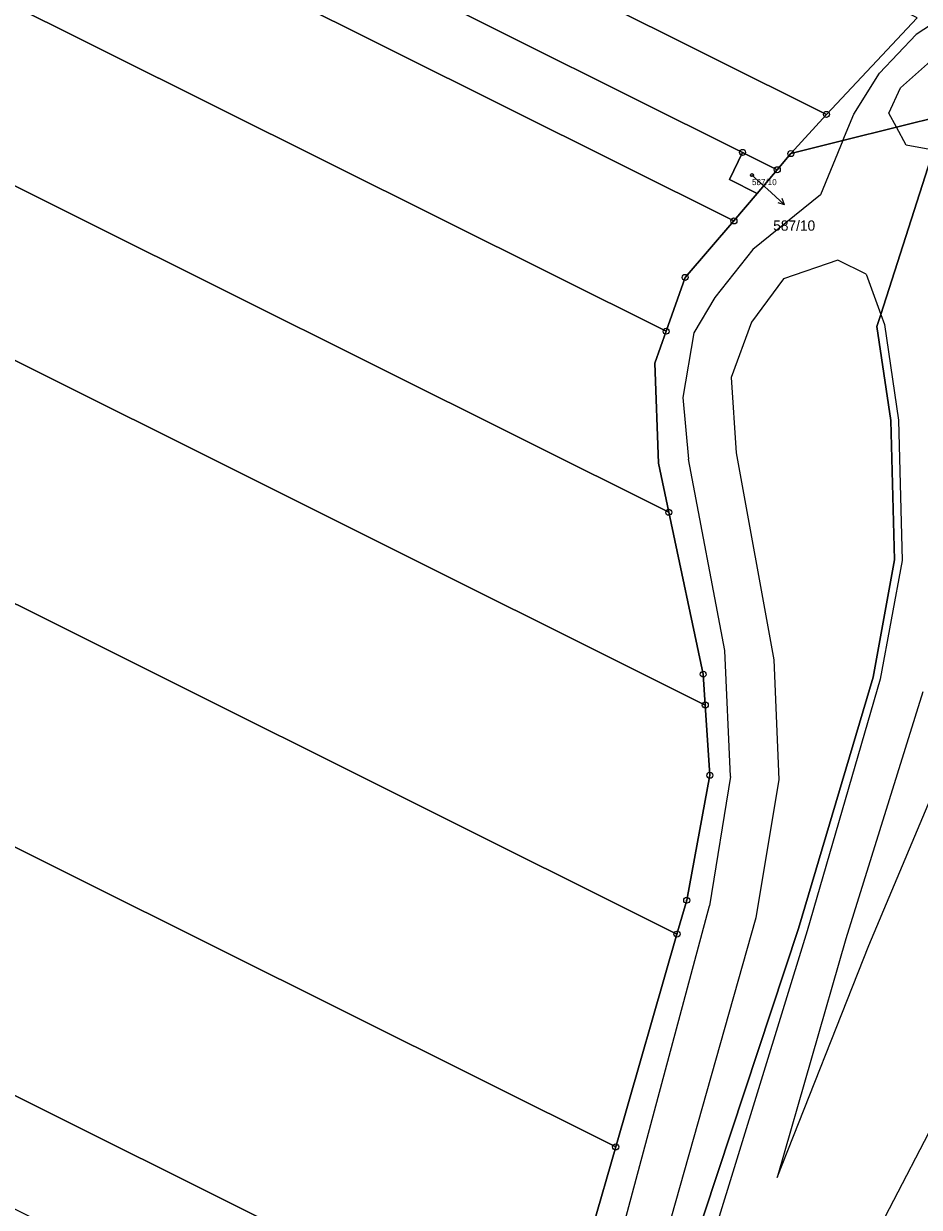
# Model space of a CAD drawing. Extents: x -761891 to -756141, y -1178507 to -1171885.
# Drawn here: x -759723.4 to -759575, y -1174313.5 to -1174117.3 of the extents above; entities that cross this region are included whole.
import ezdxf

# ---------------------------------------------------------------- set-up
doc = ezdxf.new("R2010")
doc.units = 0
for name, color, linetype in [('Definiční body', 7, 'Continuous'), ('Hranice parcel', 7, 'Continuous'), ('Parcelní čísla', 7, 'Continuous'), ('Polygon parcely', 7, 'Continuous'), ('Pop  PČ popisy', 7, 'Continuous'), ('Vnitřní kresba', 7, 'Continuous'), ('Značky bodu BP', 7, 'Continuous')]:
    doc.layers.add(name, color=color, linetype=linetype)

msp = doc.modelspace()

# ---------------------------------------------------------------- linework, layer by layer
at = {"layer": 'Definiční body'}
msp.add_circle((-759602.73, -1174142.4), 0.25, dxfattribs=at)
at = {"layer": 'Hranice parcel'}
for p, q in [((-759575.36, -1174116.32), (-759590.39, -1174132.33)), ((-759590.39, -1174132.33), (-759596.29, -1174138.83)), ((-759604.29, -1174138.63), (-759598.54, -1174141.5)), ((-759596.29, -1174138.83), (-759598.54, -1174141.5)), ((-759598.54, -1174141.5), (-759601.86, -1174145.43)), ((-759601.86, -1174145.43), (-759605.72, -1174150)), ((-759615.15, -1174268.19), (-759625.31, -1174303.46))]:
    msp.add_line(p, q, dxfattribs=at)
for points in [[(-759605.72, -1174150), (-759719.4, -1174093.26), (-759833.41, -1174036.35), (-759995.74, -1173965.36), (-760162.99, -1173892.22), (-760320.04, -1173823.54)], [(-760325.84, -1173844.38), (-760170.33, -1173912.39), (-760004.6, -1173984.87), (-759841.5, -1174056.2), (-759729.11, -1174112.29), (-759616.95, -1174168.27)], [(-760326.9, -1173872.59), (-760179.48, -1173937.06), (-760015.46, -1174008.79), (-759859.42, -1174077.03), (-759738.09, -1174137.59), (-759616.51, -1174198.27)], [(-759610.47, -1174230.22), (-759736.89, -1174167.12), (-759863.28, -1174104.04), (-760026.18, -1174032.8), (-760188.69, -1173961.73), (-760333.25, -1173898.51)], [(-759615.15, -1174268.19), (-759746.38, -1174202.68), (-759877.56, -1174137.2), (-760041.12, -1174065.67), (-760201.25, -1173995.64), (-760347.8, -1173931.55)], [(-759625.31, -1174303.46), (-759758.85, -1174236.81), (-759892.38, -1174170.16), (-760056.46, -1174098.4), (-760213.61, -1174029.67), (-760373.71, -1173959.65)], [(-759866.64, -1173997.1), (-759871.52, -1174007.85), (-759829.37, -1174026.28), (-759716.84, -1174082.45), (-759604.29, -1174138.63)], [(-759866.64, -1173997.1), (-759823.62, -1174015.92), (-759707.21, -1174074.02), (-759590.39, -1174132.33)], [(-760281.46, -1174040.19), (-760151.91, -1174096.85), (-760023.57, -1174152.98), (-759908.38, -1174203.36), (-759772.17, -1174271.34), (-759635.67, -1174339.47)], [(-759570.77, -1174132.45), (-759572.65, -1174138.29), (-759581.39, -1174165.5), (-759582.02, -1174167.47), (-759579.72, -1174183.08), (-759579.13, -1174206.17), (-759582.66, -1174225.58), (-759595.04, -1174267.27), (-759617.33, -1174334.76), (-759635.3, -1174395.44), (-759649.04, -1174433.65), (-759663.27, -1174468.65), (-759684.37, -1174520.36), (-759705.78, -1174571.46), (-759727.99, -1174624.53), (-759741.75, -1174661.48), (-759749.45, -1174682.15)], [(-759596.29, -1174138.83), (-759587.67, -1174136.68), (-759578.8, -1174134.46), (-759570.77, -1174132.45)], [(-759601.86, -1174145.43), (-759606.43, -1174143.15), (-759604.29, -1174138.63)], [(-759605.72, -1174150), (-759613.8, -1174159.35), (-759616.95, -1174168.27)], [(-759616.95, -1174168.27), (-759618.82, -1174173.57), (-759618.23, -1174190.16), (-759616.51, -1174198.27)], [(-759616.51, -1174198.27), (-759610.81, -1174225.11), (-759610.47, -1174230.22)], [(-759610.47, -1174230.22), (-759609.71, -1174241.86), (-759613.53, -1174262.57), (-759615.15, -1174268.19)], [(-759625.31, -1174303.46), (-759633.13, -1174330.61), (-759635.67, -1174339.47)]]:
    msp.add_lwpolyline(points, dxfattribs=at)
at = {"layer": 'Polygon parcely'}
for points in [[(-759351.91, -1173688.97), (-759395.21, -1173795.73), (-759436.43, -1173891.92), (-759462.16, -1173963.67), (-759475.52, -1173987.59), (-759490.94, -1174019.15), (-759505.89, -1174048.76), (-759525.97, -1174080.96), (-759546.06, -1174111.39), (-759570.77, -1174132.45), (-759572.65, -1174138.29), (-759581.39, -1174165.5)], [(-759575.36, -1174116.32), (-759590.39, -1174132.33), (-759596.29, -1174138.83), (-759587.67, -1174136.68), (-759578.8, -1174134.46), (-759570.77, -1174132.45), (-759546.06, -1174111.39)], [(-759727.99, -1174624.53), (-759705.78, -1174571.46), (-759684.37, -1174520.36), (-759663.27, -1174468.65), (-759649.04, -1174433.65), (-759635.3, -1174395.44), (-759617.33, -1174334.76), (-759595.04, -1174267.27), (-759582.66, -1174225.58), (-759579.13, -1174206.17), (-759579.72, -1174183.08), (-759582.02, -1174167.47), (-759581.39, -1174165.5), (-759572.65, -1174138.29), (-759570.77, -1174132.45), (-759578.8, -1174134.46), (-759587.67, -1174136.68), (-759596.29, -1174138.83), (-759598.54, -1174141.5), (-759601.86, -1174145.43), (-759605.72, -1174150), (-759613.8, -1174159.35), (-759616.95, -1174168.27)], [(-759581.39, -1174165.5), (-759582.02, -1174167.47), (-759579.72, -1174183.08), (-759579.13, -1174206.17), (-759582.66, -1174225.58), (-759595.04, -1174267.27), (-759617.33, -1174334.76), (-759635.3, -1174395.44), (-759649.04, -1174433.65), (-759663.27, -1174468.65), (-759684.37, -1174520.36), (-759705.78, -1174571.46), (-759727.99, -1174624.53)], [(-759616.95, -1174168.27), (-759618.82, -1174173.57), (-759618.23, -1174190.16), (-759616.51, -1174198.27), (-759610.81, -1174225.11), (-759610.47, -1174230.22), (-759609.71, -1174241.86), (-759613.53, -1174262.57), (-759615.15, -1174268.19), (-759625.31, -1174303.46), (-759633.13, -1174330.61), (-759635.67, -1174339.47), (-759640.39, -1174355.95), (-759644.84, -1174371.48), (-759650.07, -1174389.72), (-759657.46, -1174409.52), (-759661.42, -1174420.13), (-759666.77, -1174433.77), (-759674.13, -1174451.66), (-759698.68, -1174513.97), (-759720.43, -1174566.15), (-759742.91, -1174619.96)]]:
    msp.add_lwpolyline(points, dxfattribs=at)
for points in [[(-759866.64, -1173997.1), (-759823.62, -1174015.92), (-759707.21, -1174074.02), (-759590.39, -1174132.33), (-759575.36, -1174116.32), (-759695, -1174056.62), (-759815.05, -1173996.72), (-759977.74, -1173925.57), (-760147.86, -1173851.17), (-760310.39, -1173780.09), (-760314.96, -1173801.04), (-760155.1, -1173870.95), (-759986.37, -1173944.74)], [(-759601.86, -1174145.43), (-759606.43, -1174143.15), (-759604.29, -1174138.63), (-759716.84, -1174082.45), (-759829.37, -1174026.28), (-759871.52, -1174007.85), (-759866.64, -1173997.1), (-759986.37, -1173944.74), (-760155.1, -1173870.95), (-760314.96, -1173801.04), (-760318.47, -1173818.43), (-760320.04, -1173823.54), (-760162.99, -1173892.22), (-759995.74, -1173965.36), (-759833.41, -1174036.35), (-759719.4, -1174093.26), (-759605.72, -1174150)], [(-759995.74, -1173965.36), (-760162.99, -1173892.22), (-760320.04, -1173823.54), (-760324.85, -1173839.18), (-760325.84, -1173844.38), (-760170.33, -1173912.39), (-760004.6, -1173984.87), (-759841.5, -1174056.2), (-759729.11, -1174112.29), (-759616.95, -1174168.27), (-759613.8, -1174159.35), (-759605.72, -1174150), (-759719.4, -1174093.26), (-759833.41, -1174036.35)], [(-759738.09, -1174137.59), (-759616.51, -1174198.27), (-759618.23, -1174190.16), (-759618.82, -1174173.57), (-759616.95, -1174168.27), (-759729.11, -1174112.29), (-759841.5, -1174056.2), (-760004.6, -1173984.87), (-760170.33, -1173912.39), (-760325.84, -1173844.38), (-760326.94, -1173850.11), (-760327.29, -1173860.98), (-760326.9, -1173872.59), (-760179.48, -1173937.06), (-760015.46, -1174008.79), (-759859.42, -1174077.03)], [(-759610.47, -1174230.22), (-759610.81, -1174225.11), (-759616.51, -1174198.27), (-759738.09, -1174137.59), (-759859.42, -1174077.03), (-760015.46, -1174008.79), (-760179.48, -1173937.06), (-760326.9, -1173872.59), (-760326.83, -1173874.81), (-760326.98, -1173879.02), (-760329.75, -1173889.49), (-760333.25, -1173898.51), (-760188.69, -1173961.73), (-760026.18, -1174032.8), (-759863.28, -1174104.04), (-759736.89, -1174167.12)], [(-759736.89, -1174167.12), (-759863.28, -1174104.04), (-760026.18, -1174032.8), (-760188.69, -1173961.73), (-760333.25, -1173898.51), (-760341.29, -1173919.22), (-760347.8, -1173931.55), (-760201.25, -1173995.64), (-760041.12, -1174065.67), (-759877.56, -1174137.2), (-759746.38, -1174202.68), (-759615.15, -1174268.19), (-759613.53, -1174262.57), (-759609.71, -1174241.86), (-759610.47, -1174230.22)], [(-759746.38, -1174202.68), (-759877.56, -1174137.2), (-760041.12, -1174065.67), (-760201.25, -1173995.64), (-760347.8, -1173931.55), (-760349.01, -1173933.85), (-760356.99, -1173943.69), (-760373.71, -1173959.65), (-760213.61, -1174029.67), (-760056.46, -1174098.4), (-759892.38, -1174170.16), (-759758.85, -1174236.81), (-759625.31, -1174303.46), (-759615.15, -1174268.19)], [(-760023.57, -1174152.98), (-759908.38, -1174203.36), (-759772.17, -1174271.34), (-759635.67, -1174339.47), (-759633.13, -1174330.61), (-759625.31, -1174303.46), (-759758.85, -1174236.81), (-759892.38, -1174170.16), (-760056.46, -1174098.4), (-760213.61, -1174029.67), (-760373.71, -1173959.65), (-760376.76, -1173962.56), (-760394.41, -1173973.97), (-760414.81, -1173981.87), (-760281.46, -1174040.19), (-760151.91, -1174096.85)], [(-759716.84, -1174082.45), (-759604.29, -1174138.63), (-759598.54, -1174141.5), (-759596.29, -1174138.83), (-759590.39, -1174132.33), (-759707.21, -1174074.02), (-759823.62, -1174015.92), (-759866.64, -1173997.1), (-759871.52, -1174007.85), (-759829.37, -1174026.28)], [(-759640.39, -1174355.95), (-759635.67, -1174339.47), (-759772.17, -1174271.34), (-759908.38, -1174203.36), (-760023.57, -1174152.98), (-760151.91, -1174096.85), (-760281.46, -1174040.19), (-760272.17, -1174063.64), (-760150.48, -1174116.86), (-760020.74, -1174173.6), (-759899.46, -1174226.64), (-759769.77, -1174291.37)], [(-759601.86, -1174145.43), (-759598.54, -1174141.5), (-759604.29, -1174138.63), (-759606.43, -1174143.15)]]:
    msp.add_lwpolyline(points, close=True, dxfattribs=at)
at = {"layer": 'Pop  PČ popisy'}
for p, q in [((-759602.73, -1174142.4), (-759599.55, -1174145.29)), ((-759599.55, -1174145.29), (-759597.32, -1174147.3)), ((-759597.32, -1174147.3), (-759598.4, -1174147)), ((-759597.32, -1174147.3), (-759597.73, -1174146.26))]:
    msp.add_line(p, q, dxfattribs=at)
at = {"layer": 'Vnitřní kresba'}
for p, q in [((-759553.09, -1174104.53), (-759575.52, -1174119.07)), ((-759581.58, -1174125.53), (-759575.52, -1174119.07)), ((-759578.12, -1174127.94), (-759573.15, -1174123.52)), ((-759585.86, -1174132.32), (-759581.58, -1174125.53)), ((-759580.07, -1174132.11), (-759578.12, -1174127.94)), ((-759587.67, -1174136.68), (-759585.86, -1174132.32)), ((-759578.8, -1174134.46), (-759580.07, -1174132.11)), ((-759577.19, -1174137.42), (-759578.8, -1174134.46)), ((-759587.67, -1174136.68), (-759591.4, -1174145.64)), ((-759572.65, -1174138.29), (-759577.19, -1174137.42)), ((-759591.4, -1174145.64), (-759602.57, -1174154.75)), ((-759602.57, -1174154.75), (-759608.9, -1174162.66)), ((-759588.5, -1174156.48), (-759597.52, -1174159.58)), ((-759583.83, -1174158.79), (-759588.5, -1174156.48)), ((-759597.52, -1174159.58), (-759602.8, -1174166.78)), ((-759583.83, -1174158.79), (-759581.39, -1174165.5)), ((-759608.9, -1174162.66), (-759612.38, -1174168.54)), ((-759581.39, -1174165.5), (-759580.78, -1174167.17)), ((-759602.8, -1174166.78), (-759606.16, -1174175.92)), ((-759580.78, -1174167.17), (-759578.45, -1174183.01)), ((-759612.38, -1174168.54), (-759614.2, -1174179.25)), ((-759606.16, -1174175.92), (-759605.34, -1174188.43)), ((-759614.2, -1174179.25), (-759613.26, -1174189.49)), ((-759578.45, -1174183.01), (-759577.82, -1174206.25)), ((-759605.34, -1174188.43), (-759599.1, -1174222.74)), ((-759607.2, -1174221.19), (-759613.26, -1174189.49)), ((-759577.82, -1174206.25), (-759581.5, -1174225.92)), ((-759583.35, -1174270.06), (-759560.75, -1174216.13)), ((-759606.31, -1174242.07), (-759607.2, -1174221.19)), ((-759599.1, -1174222.74), (-759598.29, -1174242.57)), ((-759581.5, -1174225.92), (-759593.59, -1174267.64)), ((-759574.4, -1174228.03), (-759587.16, -1174268.97)), ((-759606.31, -1174242.07), (-759609.78, -1174263.52)), ((-759598.29, -1174242.57), (-759602.11, -1174265.47)), ((-759628.15, -1174331.92), (-759609.78, -1174263.52)), ((-759602.11, -1174265.47), (-759621.35, -1174333.71)), ((-759593.59, -1174267.64), (-759614.47, -1174335.52)), ((-759587.16, -1174268.97), (-759598.58, -1174308.55)), ((-759598.58, -1174308.55), (-759583.35, -1174270.06)), ((-759566.33, -1174287.34), (-759600.06, -1174352.26))]:
    msp.add_line(p, q, dxfattribs=at)
at = {"layer": 'Značky bodu BP'}
for centre, radius in [((-759590.39, -1174132.33), 0.5), ((-759590.39, -1174132.33), 0.0303), ((-759604.29, -1174138.63), 0.5), ((-759604.29, -1174138.63), 0.0303), ((-759596.29, -1174138.83), 0.5), ((-759596.29, -1174138.83), 0.0303), ((-759598.54, -1174141.5), 0.5), ((-759598.54, -1174141.5), 0.0303), ((-759605.72, -1174150), 0.5), ((-759605.72, -1174150), 0.0303), ((-759613.8, -1174159.35), 0.5), ((-759613.8, -1174159.35), 0.0303), ((-759616.95, -1174168.27), 0.5), ((-759616.95, -1174168.27), 0.0303), ((-759616.51, -1174198.27), 0.5), ((-759616.51, -1174198.27), 0.0303), ((-759610.81, -1174225.11), 0.5), ((-759610.81, -1174225.11), 0.0303), ((-759610.47, -1174230.22), 0.5), ((-759610.47, -1174230.22), 0.0303), ((-759609.71, -1174241.86), 0.5), ((-759609.71, -1174241.86), 0.0303), ((-759613.53, -1174262.57), 0.5), ((-759613.53, -1174262.57), 0.0303), ((-759615.15, -1174268.19), 0.5), ((-759615.15, -1174268.19), 0.0303), ((-759625.31, -1174303.46), 0.5), ((-759625.31, -1174303.46), 0.0303)]:
    msp.add_circle(centre, radius, dxfattribs=at)

# ---------------------------------------------------------------- texts
at = {"layer": 'Definiční body'}
msp.add_text('587/10', height=1, dxfattribs=at).set_placement((-759602.73, -1174144.06))
at = {"layer": 'Parcelní čísla'}
msp.add_text('587/10', height=1.7, dxfattribs=at).set_placement((-759599.21, -1174151.61))

doc.saveas('drawing.dxf')
